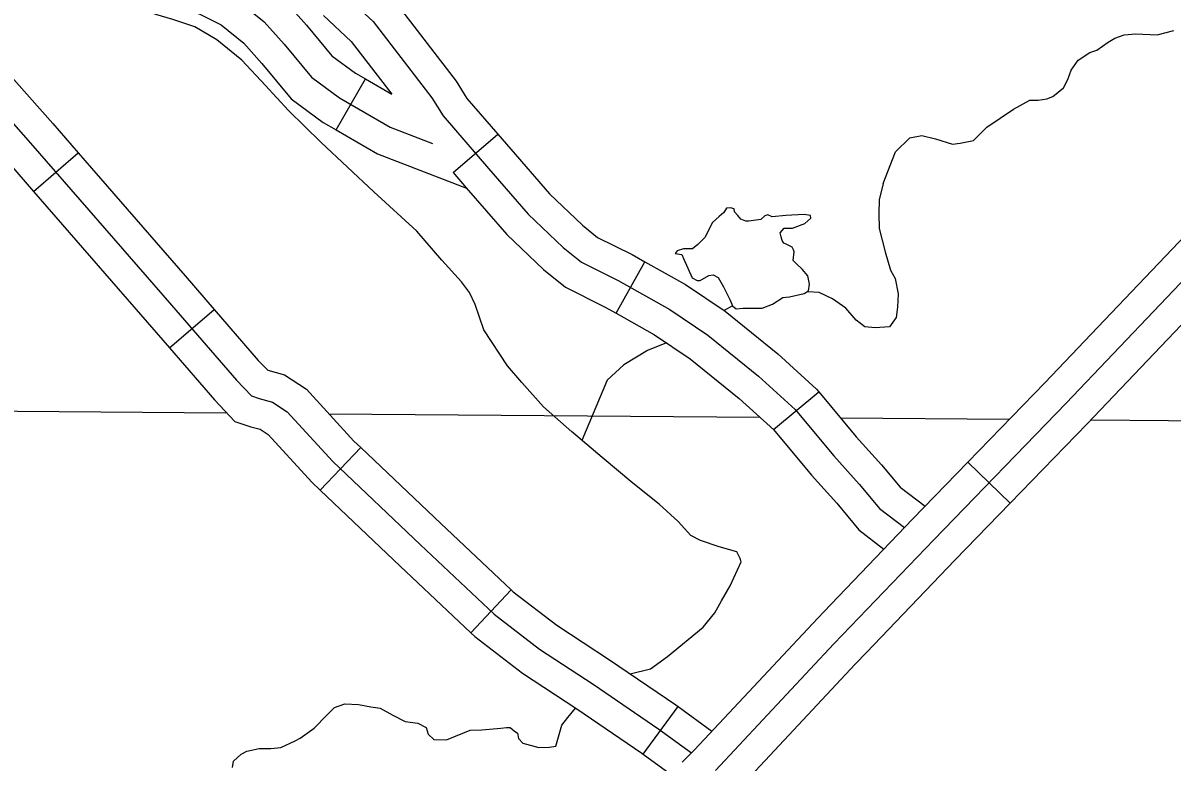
# Model space of a CAD drawing. Extents: x 813775 to 1157140, y 1757555 to 1979907.
# Drawn here: x 979814 to 985663, y 1873829 to 1877593 of the extents above; entities that cross this region are included whole.
import ezdxf

# ---------------------------------------------------------------- set-up
doc = ezdxf.new("R2010")
doc.units = 0
for name, color, linetype in [('Level 31', 7, 'Continuous'), ('Level 32', 7, 'Continuous'), ('Level 35', 7, 'Continuous'), ('Level 4', 7, 'Continuous')]:
    doc.layers.add(name, color=color, linetype=linetype)

msp = doc.modelspace()

# ---------------------------------------------------------------- linework, layer by layer
at = {"layer": 'Level 31'}
msp.add_line((984838.2, 1875146.9), (984622.8, 1875355.8), dxfattribs=at)
for points in [[(986079, 1876882.4), (985732.3, 1876513.9), (985353.6, 1876116.1)], [(986297.4, 1876676.8), (985950.2, 1876307.7), (985570.9, 1875909.3)], [(985353.6, 1876116.1), (985014.9, 1875760.3), (984622.8, 1875355.8)], [(985570.9, 1875909.3), (985231.3, 1875552.4), (984838.2, 1875146.9)], [(984622.8, 1875355.8), (984341.6, 1875065.8), (983890.1, 1874594)], [(984106.8, 1874386.6), (984557.7, 1874857.6), (984838.2, 1875146.9)], [(983890.1, 1874594), (983832.2, 1874533.6), (983231.2, 1873891), (983168.4, 1873829.2)], [(983378.9, 1873615.5), (983446.1, 1873681.5), (984050.1, 1874327.4), (984106.8, 1874386.6)]]:
    msp.add_lwpolyline(points, dxfattribs=at)
at = {"layer": 'Level 32'}
for p, q in [((981407.5, 1877048.2), (981556.9, 1877308.4)), ((982003.6, 1876831.4), (982230.4, 1877027.8)), ((979868, 1876735), (980094.4, 1876931.8)), ((982832.4, 1876115.5), (982979, 1876377.2)), ((980560.2, 1875938), (980787.1, 1876134.3)), ((983634.6, 1875522.8), (983865.5, 1875714.3)), ((981325.9, 1875213.8), (981532.6, 1875431.2)), ((982093.4, 1874487.4), (982299, 1874705.9)), ((982971.3, 1873869.2), (983148.5, 1874111.3))]:
    msp.add_line(p, q, dxfattribs=at)
for points in [[(980149.2, 1878569.5), (980124.2, 1878504.4), (980090.1, 1878379.5), (980090.1, 1878245.7), (980172.6, 1878126.5), (980343.8, 1878008.7), (980665.1, 1877829.5), (980903.4, 1877710.2), (981041.8, 1877598.6), (981143.3, 1877484.9), (981282.5, 1877316.8), (981424.5, 1877211.4), (981683, 1877062.9), (981898.1, 1876980.2)], [(978519.9, 1878326.9), (978582.3, 1878313.5), (978702.7, 1878259.9), (978805.3, 1878166.2), (979010.5, 1877938.5), (979276.8, 1877633.6), (979852.1, 1876981.8), (980525.6, 1876207.2), (980900.3, 1875774.2), (980976.1, 1875693.8), (981016.2, 1875680.5), (981083.1, 1875662.6), (981158.9, 1875613.5), (981390.9, 1875359), (981836.9, 1874934.9), (982211.5, 1874582.3), (982443.5, 1874403.7), (982715.5, 1874225.1), (983050, 1873997.4), (983216.7, 1873875.5)], [(980561.3, 1878274.6), (980770.9, 1878216.6), (980900.2, 1878185.4), (981011.7, 1878118.4), (981341.8, 1877837.1), (981596, 1877600.5), (981894.9, 1877212.2), (981952, 1877120.2)], [(980734.3, 1877962.6), (980985, 1877837.1), (981145.6, 1877707.7), (981257.1, 1877582.7), (981386.4, 1877426.4), (981506.8, 1877337.2), (981556.9, 1877308.4)], [(981547.7, 1877850.4), (981707.3, 1877701.9), (982018.3, 1877297.7), (982073.1, 1877209.4), (982230.4, 1877027.8)], [(979395.9, 1877725.3), (979964.9, 1877080.6), (980094.4, 1876931.8)], [(980600.1, 1877694.3), (980821.8, 1877583.3), (980938.1, 1877489.6), (981029.5, 1877387.1), (981178.5, 1877207.1), (981342.2, 1877085.7), (981407.5, 1877048.2)], [(981343.4, 1877630.8), (981484.7, 1877499.2), (981690.7, 1877231.5)], [(979171, 1877526.8), (979739.3, 1876882.9), (979868, 1876735)], [(981556.9, 1877308.4), (981690.7, 1877231.5)], [(986563.7, 1877178.7), (985841.2, 1876410.8), (985123.1, 1875656.4), (984449.6, 1874961.7)], [(981952, 1877120.2), (982183.9, 1876852.3), (982384.6, 1876620.2), (982563, 1876450.5), (982656.7, 1876374.7), (982844, 1876280.9), (983107.1, 1876133.6), (983298.9, 1876004.1), (983557.6, 1875794.3), (983744.9, 1875624.7), (983941.2, 1875388.1), (984070.5, 1875245.2), (984173.1, 1875120.2), (984300.3, 1875023.2)], [(981407.5, 1877048.2), (981618.3, 1876927.1), (982071.8, 1876752.7)], [(982230.4, 1877027.8), (982297.3, 1876950.5), (982493.3, 1876723.8), (982662, 1876563.3), (982738.4, 1876501.5), (982914.2, 1876413.5), (982979, 1876377.2)], [(980094.4, 1876931.8), (980638.9, 1876305.5), (980787.1, 1876134.3)], [(982003.6, 1876831.4), (982070.4, 1876754.2), (982275.9, 1876516.5), (982463.9, 1876337.7), (982574.9, 1876247.8), (982773.7, 1876148.3), (982832.4, 1876115.5)], [(979868, 1876735), (980412.3, 1876108.9), (980560.2, 1875938)], [(982979, 1876377.2), (983185.9, 1876261.4), (983388.3, 1876124.8), (983655.3, 1875908.2), (983853.6, 1875728.7), (983865.5, 1875714.3)], [(980787.1, 1876134.3), (981011.6, 1875874.8), (981059.3, 1875824.2), (981059.3, 1875824.2), (981144.7, 1875801.4), (981256.7, 1875728.9), (981498.1, 1875464), (981532.6, 1875431.2)], [(982832.4, 1876115.5), (983028.4, 1876005.8), (983209.5, 1875883.5), (983459.9, 1875680.4), (983636.3, 1875520.7), (983634.6, 1875522.8)], [(980560.2, 1875938), (980788.9, 1875673.6), (980892.8, 1875563.5), (980973.1, 1875536.7), (981021.5, 1875523.8), (981061.1, 1875498.1), (981283.6, 1875254), (981325.9, 1875213.8)], [(983865.5, 1875714.3), (984054.6, 1875486.3), (984184.2, 1875343.2), (984278, 1875228.9), (984405.5, 1875131.6)], [(983634.6, 1875522.8), (983827.8, 1875289.8), (983956.9, 1875147.2), (984068.2, 1875011.5), (984196.3, 1874913.9)], [(981532.6, 1875431.2), (981940, 1875043.9), (982299, 1874705.9)], [(981325.9, 1875213.8), (981733.8, 1874826), (982093.4, 1874487.4)], [(984449.6, 1874961.7), (983941.2, 1874430.5), (983338.6, 1873786.3)], [(982299, 1874705.9), (982308.9, 1874696.6), (982530.5, 1874526), (982798.9, 1874349.8), (983136.6, 1874120), (983148.5, 1874111.3)], [(982093.4, 1874487.4), (982114.1, 1874467.9), (982356.4, 1874281.4), (982632.2, 1874100.4), (982963.5, 1873874.9), (982971.3, 1873869.2)], [(983148.5, 1874111.3), (983319.9, 1873985.8)], [(982971.3, 1873869.2), (983107.7, 1873769.4)]]:
    msp.add_lwpolyline(points, dxfattribs=at)
at = {"layer": 'Level 35'}
for points in [[(981048, 1877275), (980927.1, 1877404), (980800, 1877506.7), (980687.8, 1877574.1), (980575.9, 1877610.7), (980489.6, 1877636.6), (980389.9, 1877678.8), (980303.5, 1877742.7), (980232.9, 1877805.5), (980154.9, 1877863.5), (980073.1, 1877905.6)], [(984192.8, 1876775.3), (984255.4, 1876937.2), (984328.5, 1877007.7), (984388.5, 1877020.7), (984458.9, 1877002.4), (984544.9, 1876976.3), (984584.1, 1876981.6), (984651.9, 1876994.6), (984719.7, 1877062.5), (984855.3, 1877153.8), (984938.8, 1877200.8), (984980.5, 1877200.8), (985024.9, 1877206.1), (985056.2, 1877219.1), (985110.9, 1877263.5), (985131.8, 1877305.2), (985150, 1877352.2), (985184, 1877404.4), (985243.9, 1877443.6), (985279.9, 1877454), (985337.3, 1877495.8), (985371.2, 1877516.7), (985418.2, 1877532.4), (985478.2, 1877537.6), (985587.7, 1877532.4), (985671.2, 1877555.8)], [(981818.8, 1876532.2), (981600.3, 1876732.8), (981332.3, 1876985.2), (981165.3, 1877147), (981046.4, 1877276.7)], [(984192.8, 1876775.3), (984172.2, 1876692.8), (984169.6, 1876622.4), (984172.2, 1876546.7)], [(983357.8, 1876607.7), (983323.9, 1876576.4), (983284.8, 1876500.7), (983248.2, 1876464.2), (983222.2, 1876443.3), (983175.2, 1876443.3), (983143.9, 1876432.8), (983133.5, 1876419.8), (983167.4, 1876414.6), (983175.2, 1876393.7), (983198.7, 1876344.1), (983219.6, 1876294.5), (983245.6, 1876281.4), (983261.3, 1876281.4), (983305.6, 1876307.5), (983326.5, 1876310.2), (983352.6, 1876297.1), (983378.7, 1876250.1), (983412.6, 1876182.3), (983425.6, 1876153.5), (983443.9, 1876137.9), (983480.4, 1876140.5), (983576.9, 1876140.5), (983629, 1876161.4), (983681.2, 1876195.3), (983715.1, 1876197.9), (983790.7, 1876216.2), (983811.6, 1876229.2), (983816.8, 1876263.2), (983809, 1876304.9), (983780.3, 1876338.9), (983749, 1876367.6), (983733.4, 1876383.3), (983738.6, 1876427.6), (983736, 1876438.1), (983728.2, 1876451.1), (983702.1, 1876464.2), (983686.4, 1876472), (983678.6, 1876485.1), (983673.4, 1876503.3), (983668.2, 1876524.2), (983689, 1876547.7), (983704.7, 1876547.7), (983730.8, 1876547.7), (983793.4, 1876571.2), (983824.7, 1876599.9), (983822, 1876613), (983790.7, 1876618.2), (983696.9, 1876613), (983626.4, 1876605.1), (983605.6, 1876615.6), (983589.9, 1876610.4), (983569.1, 1876592.1), (983509.1, 1876584.3), (983493.4, 1876584.3), (983467.3, 1876594.7), (983451.7, 1876613), (983436, 1876631.2), (983433.4, 1876646.9), (983415.2, 1876652.1), (983394.3, 1876649.5), (983381.3, 1876628.6), (983357.8, 1876607.7)], [(982607.2, 1875511.7), (982463.4, 1875639.1), (982352.4, 1875761.6), (982279.6, 1875846.6), (982159.6, 1876029.9), (982115.6, 1876159.2), (982087.4, 1876220.8), (982046.2, 1876274.6), (981945.9, 1876385.1), (981818.8, 1876532.2)], [(984172.2, 1876546.7), (984203.1, 1876427.6), (984229.2, 1876333.7), (984252.6, 1876291.9), (984268.3, 1876213.6), (984265.7, 1876145.7), (984257.9, 1876093.5), (984223.9, 1876046.5), (984150.9, 1876041.3), (984098.8, 1876046.5), (984054.4, 1876080.4), (984002.3, 1876140.5), (983934.4, 1876187.5), (983866.6, 1876221.4), (983810.8, 1876223.9)], [(983425.6, 1876153.5), (983382.5, 1876129.4)], [(983089.6, 1875964.5), (982992.8, 1875925.1), (982872.8, 1875852), (982786.8, 1875773.7), (982658.7, 1875467.6)], [(983447.9, 1874900.6), (983356.7, 1874925.5), (983262.8, 1874956.9), (983213.2, 1874983), (983148, 1875053.5), (983051.5, 1875142.2), (982918.5, 1875249.2), (982762, 1875379.8), (982605.5, 1875512.9)], [(983369.5, 1874650.7), (983413.9, 1874726.7), (983468.7, 1874849.4), (983463.5, 1874866.4), (983447.9, 1874900.6)], [(982903.7, 1874278.5), (983007.5, 1874304.5), (983093.6, 1874367.1), (983276.1, 1874515.9), (983336.1, 1874589), (983369.5, 1874650.7)], [(980880.5, 1873801.4), (980885.7, 1873832.8), (980924.8, 1873869.3), (980953.5, 1873885), (981016.1, 1873898), (981076.1, 1873898), (981125.7, 1873903.3), (981198.7, 1873937.2), (981224.8, 1873950.2), (981295.2, 1874002.5), (981360.4, 1874067.7), (981399.5, 1874106.9), (981451.7, 1874125.1), (981522.1, 1874122.5), (981584.7, 1874109.5), (981631.7, 1874104.3), (981696.9, 1874067.7)], [(982525.7, 1873910.3), (982556.3, 1874017.3), (982587.6, 1874056.5), (982626.6, 1874104.2)], [(981696.9, 1874067.7), (981758.9, 1874035.6), (981824.1, 1874027.8), (981865.9, 1874004.3), (981876.3, 1873970.4), (981905, 1873944.2), (981970.2, 1873941.6), (982090.2, 1873991.2), (982150.2, 1873993.8), (982246.7, 1874001.7), (982275.4, 1874004.3), (982293.6, 1874004.3), (982314.5, 1873988.6), (982330.1, 1873975.6), (982335.3, 1873949.5), (982358.8, 1873926), (982439.7, 1873902.5), (982494.4, 1873905.1), (982525.7, 1873910.3)]]:
    msp.add_lwpolyline(points, dxfattribs=at)
at = {"layer": 'Level 4'}
for points in [[(972586.2, 1875678.5), (975429.4, 1875651.4), (975750.8, 1875648.8), (980846.1, 1875607.6)], [(981371.2, 1875603.3), (983564.6, 1875585.6)], [(983975, 1875582.2), (984835.6, 1875575.3)], [(985249.8, 1875571.9), (986039.5, 1875565.5)]]:
    msp.add_lwpolyline(points, dxfattribs=at)

doc.saveas('drawing.dxf')
